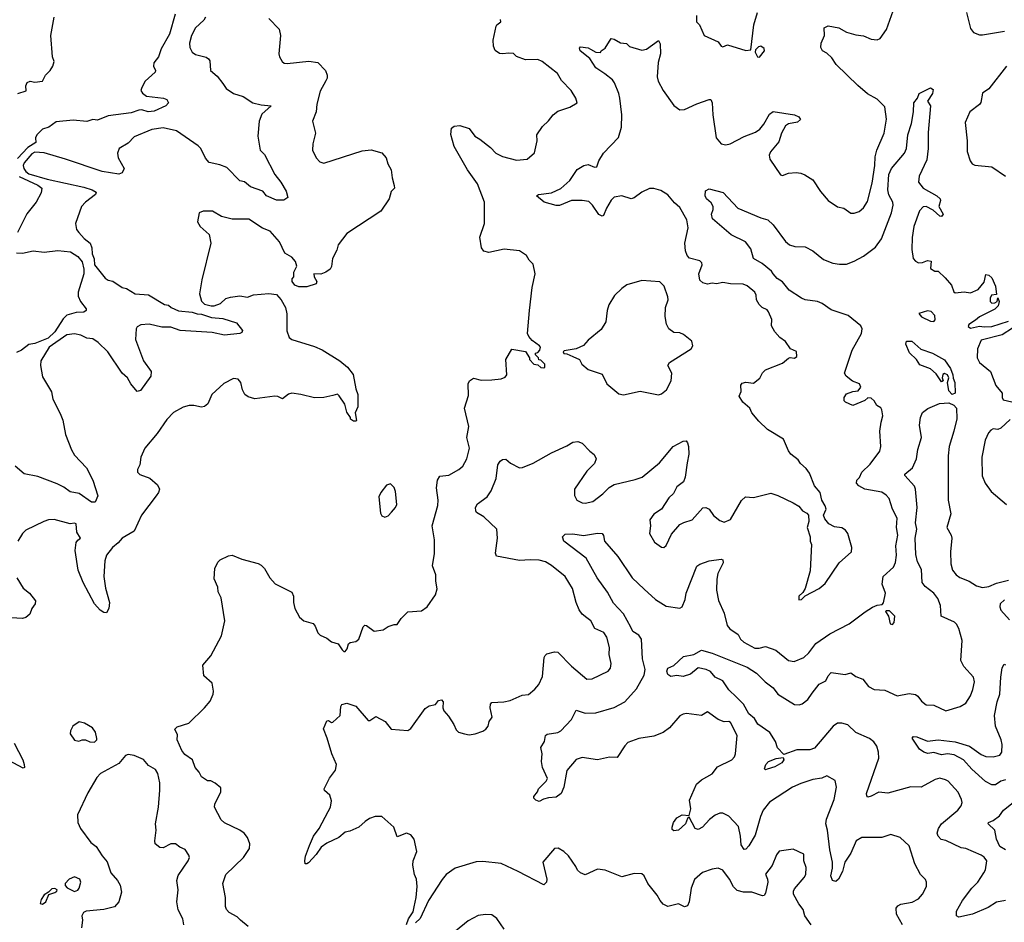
# Model space of a CAD drawing. Extents: x 1690054 to 1842981, y 782881 to 914114.
# Tile 558 of 656: x 1796596 to 1803037, y 847072 to 852978. Entities that reach past the tile are written whole.
import ezdxf

# ---------------------------------------------------------------- set-up
doc = ezdxf.new("R2010")
doc.units = 0

msp = doc.modelspace()

# ---------------------------------------------------------------- linework, layer by layer
at = {"layer": '0CON10XD'}
for points in [[(1801023.1, 853005), (1801022.2, 852965), (1801043.8, 852945), (1801073.3, 852875), (1801165, 852834.2), (1801183.6, 852805), (1801195, 852801.5), (1801225, 852814.2), (1801345, 852777.5), (1801378.3, 852781.7), (1801398, 852945), (1801422, 853025)], [(1801464, 852295), (1801500.9, 852359.1), (1801525, 852377.5), (1801665, 852356.2), (1801693, 852343), (1801702.5, 852325), (1801685, 852307.5), (1801625, 852296.2), (1801605.9, 852284.1), (1801580, 852235), (1801561.2, 852178.8), (1801507.3, 852112.7), (1801499.5, 852090.5), (1801502.5, 852065), (1801572.7, 851962.7), (1801585, 851958.8), (1801625.8, 851974.2), (1801675, 851978.6), (1801705, 851974.4), (1801732.4, 851962.4), (1801785, 851930), (1801834, 851854), (1801884, 851794), (1801945, 851754.3), (1801986.2, 851745), (1802033, 851713), (1802055, 851712), (1802086.6, 851723.4), (1802115, 851748), (1802142.7, 851787.3), (1802172.5, 851907.5), (1802190.7, 852025), (1802191.1, 852081.1), (1802202.5, 852125), (1802250.9, 852235), (1802266.3, 852326.3), (1802255, 852408), (1802205, 852458.9), (1802142.8, 852492.8), (1802078.5, 852548.5), (1801937.5, 852685), (1801908.7, 852728.7), (1801875, 852760), (1801846.7, 852775), (1801836.7, 852795), (1801838.8, 852825), (1801861.2, 852875), (1801857.5, 852925), (1801885, 852938.8), (1801955, 852925.8), (1802005, 852897.5), (1802065, 852878), (1802115, 852872.5), (1802165, 852851.4), (1802205, 852846), (1802225, 852855.8), (1802267.2, 852912.8), (1802308.9, 853035)], [(1802790, 853025), (1802815, 852920), (1802835, 852894.2), (1802875, 852878.6), (1802895, 852878.1), (1803037.7, 852902.3)], [(1797810.8, 852995), (1797800.8, 852975), (1797745.8, 852925), (1797720, 852875), (1797705.7, 852825), (1797709.2, 852795), (1797724, 852765), (1797745, 852749.2), (1797815, 852732), (1797831.2, 852721.2), (1797838.6, 852708.6), (1797844, 852645), (1797888, 852608), (1797925, 852561.2), (1797947.3, 852527.3), (1797993.3, 852495), (1798057.5, 852475), (1798120, 852435), (1798175, 852420), (1798240, 852415), (1798180.2, 852359.8), (1798163.1, 852315), (1798154.3, 852215), (1798168.8, 852125), (1798196, 852095), (1798264.5, 851964.5), (1798304.2, 851915), (1798338, 851855), (1798348.8, 851815), (1798323.6, 851796.4), (1798275, 851796.9), (1798210, 851825), (1798185.8, 851855.8), (1798104.5, 851884.5), (1798066.9, 851916.9), (1798035, 851922.9), (1797950.9, 852010.9), (1797905, 852028.9), (1797835, 852042.5), (1797811.7, 852071.7), (1797780, 852135), (1797762.9, 852152.9), (1797620.3, 852250.3), (1797535, 852270), (1797460.7, 852259.3), (1797345, 852212.5), (1797305, 852170), (1797246, 852135), (1797235.8, 852105), (1797239.2, 852075), (1797278, 852005), (1797266.2, 851975), (1797245, 851967.1), (1797135, 851985.2), (1796896.3, 852066.3), (1796755, 852107.6), (1796695, 852110.7), (1796675, 852099.8), (1796625, 852040.7), (1796617.3, 852025), (1796621.6, 852005), (1796635, 851983.8), (1796655, 851968.4), (1796775, 851934.5), (1797015, 851881.3), (1797068.8, 851865), (1797095, 851850), (1797091.2, 851835), (1797025, 851783.8), (1797000, 851755), (1796960, 851645), (1796968, 851605), (1796981.4, 851585), (1797016.6, 851546.6), (1797056.1, 851516.1), (1797067.1, 851485), (1797069.2, 851445), (1797083.2, 851413.2), (1797085, 851373.3), (1797155, 851286.7), (1797174.1, 851274.1), (1797205, 851266.7), (1797265, 851226), (1797295, 851219.6), (1797350.8, 851185), (1797438.2, 851178.2), (1797543.3, 851115), (1797570.1, 851110.1), (1797587.5, 851095), (1797635, 851072.8), (1797724.8, 851064.8), (1797757.4, 851052.6), (1797785, 851051.9), (1797849.5, 851029.5), (1797923.5, 851023.5), (1798013.3, 850995), (1798053.8, 850945), (1798049.2, 850930.8), (1798035, 850924.3), (1797935, 850914.4), (1797855, 850931.5), (1797646.1, 850943.9), (1797585.2, 850965.2), (1797526.2, 850966.2), (1797443.4, 850986.6), (1797388.7, 850981.3), (1797365, 850968), (1797357.5, 850955), (1797352.2, 850885), (1797404.5, 850745), (1797455.7, 850675), (1797454.2, 850645), (1797385, 850551.2), (1797365, 850544.3), (1797321.9, 850595), (1797300, 850635), (1797265, 850664.4), (1797172.1, 850805), (1797108.9, 850865), (1797075, 850889.1), (1797035, 850894.6), (1796995, 850913.6), (1796955, 850922.7), (1796902.9, 850915), (1796788.5, 850835), (1796734.5, 850745.5), (1796732.2, 850715), (1796745, 850640), (1796803.6, 850543.6), (1796811.9, 850495), (1796860.9, 850400.9), (1796876.8, 850356.8), (1796894.6, 850264.6), (1796934.2, 850164.2), (1796955, 850129.4), (1797032.5, 850045), (1797073.8, 849965), (1797107.1, 849862.9), (1797088.3, 849821.7), (1797065, 849821.4), (1796985, 849877.8), (1796925, 849888.5), (1796885, 849919.1), (1796841.6, 849941.6), (1796715, 849987.8), (1796625, 850005.8), (1796565.6, 850055.6)], [(1797613.3, 853015), (1797575, 852883.1), (1797521.7, 852788.3), (1797503.5, 852735), (1797472, 852695), (1797470.8, 852675), (1797483.3, 852645), (1797481.9, 852635), (1797417.3, 852575), (1797393.8, 852535), (1797389.1, 852515), (1797398.1, 852498.1), (1797425, 852477.5), (1797536.7, 852465), (1797558, 852455), (1797570, 852435), (1797551.2, 852415), (1797475, 852379.7), (1797435, 852376), (1797395, 852388.4), (1797375.5, 852385.5), (1797325, 852369), (1797175, 852348.6), (1797105, 852320.8), (1797075, 852324), (1797035, 852311.9), (1796945, 852321.5), (1796835, 852309.2), (1796786, 852275), (1796745, 852261.2), (1796708.5, 852225), (1796699.2, 852205), (1796701.4, 852175), (1796649, 852141), (1796580.3, 852069.7)], [(1796582.5, 852495), (1796638.3, 852511.7), (1796636.7, 852545), (1796645, 852566.7), (1796665, 852576.2), (1796695, 852570), (1796745, 852576.7), (1796763.8, 852615), (1796795, 852646.2), (1796812.9, 852675), (1796820, 852705), (1796811.1, 852735), (1796799.4, 852875), (1796821.2, 852995)], [(1798226.2, 852985), (1798294, 852915), (1798301.4, 852875), (1798290, 852755), (1798294.6, 852734.6), (1798313.7, 852703.7), (1798325, 852694.3), (1798345, 852691.1), (1798486.1, 852706.1), (1798547, 852697), (1798596.2, 852645), (1798606.2, 852615), (1798606.2, 852595), (1798597.5, 852577.5), (1798560.7, 852509.3), (1798539.2, 852425), (1798534, 852375), (1798510, 852315), (1798531.2, 852235), (1798512.5, 852165), (1798511.4, 852125), (1798535, 852073.3), (1798558, 852048), (1798585, 852040), (1798835, 852120), (1798895, 852126.2), (1798965, 852106.7), (1798993.6, 852073.6), (1799004.1, 852034.1), (1799026.2, 851995), (1799032.3, 851942.3), (1799046.2, 851893.8), (1799046.7, 851875), (1799026.4, 851853.6), (1799013.3, 851805), (1798958, 851725), (1798735, 851580), (1798680, 851505), (1798670.5, 851469.5), (1798642, 851415), (1798635.9, 851364.1), (1798626.7, 851345), (1798597.5, 851325), (1798565, 851313.3), (1798520, 851315), (1798522.5, 851295), (1798540, 851265), (1798535, 851250), (1798475, 851230), (1798420.7, 851230.7), (1798395, 851240), (1798377.5, 851265), (1798378.3, 851281.7), (1798390, 851295), (1798390, 851325), (1798407.5, 851365), (1798400, 851395), (1798376.2, 851425), (1798330, 851450), (1798295, 851523.8), (1798235, 851594), (1798185, 851612.9), (1798095, 851672.9), (1797985, 851671.9), (1797915, 851691.1), (1797857.5, 851725), (1797795, 851726.2), (1797770, 851715), (1797758.8, 851655), (1797775.8, 851625.8), (1797835, 851572.5), (1797845.8, 851515.8), (1797786.6, 851275), (1797770.8, 851185), (1797785, 851136), (1797805, 851117.5), (1797847.5, 851105), (1797867.5, 851105), (1797909.5, 851120.5), (1797945, 851153.8), (1797975, 851162.9), (1798035, 851170.6), (1798085, 851162.5), (1798125, 851178), (1798226.4, 851186.4), (1798275, 851180), (1798305.8, 851145.8), (1798334, 851095), (1798343.2, 851053.2), (1798343.1, 850943.1), (1798357.9, 850897.9), (1798375, 850885.8), (1798525, 850840), (1798575, 850818.8), (1798690, 850745), (1798740, 850705), (1798777, 850657), (1798793.6, 850563.6), (1798806.7, 850525), (1798806.7, 850445), (1798790, 850405), (1798800, 850355), (1798795, 850350), (1798778.3, 850351.7), (1798760, 850365), (1798760, 850375), (1798735, 850410), (1798721.7, 850461.7), (1798685, 850517.5), (1798675, 850527.5), (1798645, 850520), (1798585, 850506), (1798525, 850504.2), (1798435, 850526.2), (1798375, 850533.8), (1798355, 850526.7), (1798315, 850496.7), (1798285, 850513.3), (1798265, 850513.8), (1798133.9, 850496.1), (1798089.7, 850509.7), (1798068.8, 850525), (1798054.2, 850555), (1798041.2, 850605), (1798025, 850626.2), (1797995, 850630), (1797931.7, 850598.3), (1797852.5, 850525), (1797825.8, 850465), (1797805, 850446), (1797785, 850442.5), (1797735, 850452.9), (1797705, 850452.5), (1797665, 850442.5), (1797602.2, 850407.8), (1797558, 850362), (1797495, 850270.8), (1797413.3, 850175), (1797388.8, 850115), (1797381.2, 850065), (1797366.7, 850035), (1797367, 850017), (1797382.3, 850002.3), (1797447, 849977), (1797496.2, 849935), (1797510, 849905), (1797504, 849885), (1797487.5, 849862.5), (1797392.5, 849735), (1797345, 849631.2), (1797265, 849585.8), (1797239.2, 849555), (1797202.5, 849525), (1797162.7, 849475), (1797152.1, 849437.9), (1797146.9, 849335), (1797157.9, 849257.9), (1797182, 849165), (1797178, 849125), (1797163, 849097), (1797145, 849100), (1797122.5, 849115), (1797085.9, 849155.9), (1797011.4, 849295), (1796977.8, 849375), (1796958.5, 849505), (1796965, 849557.5), (1796975, 849573.3), (1796992.5, 849585), (1796969.2, 849625), (1796965, 849678.8), (1796955, 849684.2), (1796925, 849680), (1796821.7, 849708.3), (1796783.6, 849706.4), (1796752.5, 849695)], [(1799605.5, 852195.5), (1799675, 852142), (1799711.2, 852105), (1799753.1, 852083.1), (1799845, 852058.1), (1799915, 852065.7), (1799962.7, 852107.3), (1799981.5, 852185), (1799978.9, 852225), (1800015, 852280), (1800054.4, 852315.6), (1800085, 852356), (1800115, 852378.8), (1800195, 852406.7), (1800242.5, 852435), (1800233.3, 852465), (1800204, 852515), (1800139.5, 852579.5), (1800114, 852625), (1800014.4, 852704.4), (1799985, 852717.5), (1799905, 852716), (1799846.4, 852736.4), (1799825, 852756.2), (1799795, 852760), (1799753.6, 852753.6), (1799735, 852757.5), (1799705, 852777.5), (1799694.1, 852804.1), (1799694, 852845), (1799712, 852935), (1799716.2, 852945), (1799743.1, 852965), (1799740.2, 852980.2)], [(1799127, 847057), (1799140, 847095), (1799169.5, 847140.5), (1799176.8, 847173.2), (1799190, 847235), (1799195.5, 847305), (1799192.2, 847355), (1799179.4, 847385), (1799167.1, 847445), (1799170, 847475), (1799194.4, 847535), (1799175.5, 847615.5), (1799155, 847643.8), (1799125, 847654), (1799065, 847630), (1799044.1, 847694.1), (1798965, 847764.2), (1798920, 847765), (1798885, 847750), (1798855, 847732), (1798815, 847694), (1798755, 847668), (1798725, 847662), (1798684.4, 847625.6), (1798605, 847589.2), (1798567.4, 847562.6), (1798535.8, 847515), (1798485, 847461.2), (1798475, 847453.3), (1798463.8, 847453.8), (1798460, 847475), (1798466, 847505), (1798490.8, 847575), (1798518.1, 847635), (1798554.2, 847685), (1798614.3, 847795.7), (1798628.8, 847825), (1798636.4, 847866.4), (1798623.6, 847903.6), (1798590, 847935), (1798587.5, 847945), (1798623.3, 848015), (1798661.7, 848068.3), (1798667.5, 848105), (1798636.7, 848175), (1798607.3, 848277.3), (1798582.3, 848337.7), (1798605, 848390), (1798615, 848392.5), (1798635, 848380), (1798645, 848380.8), (1798692, 848425), (1798697, 848483), (1798703.9, 848496.1), (1798735.9, 848505.9), (1798795, 848486.2), (1798875, 848392.5), (1798887, 848393), (1798925, 848417.5), (1798985.6, 848385.6), (1799026.1, 848336.1), (1799135, 848326.2), (1799155, 848340), (1799248.8, 848471.2), (1799275, 848488.8), (1799315, 848497.5), (1799335, 848522.5), (1799355, 848527.5), (1799366.7, 848515), (1799363.3, 848475), (1799370, 848455), (1799400.5, 848420.5), (1799435.7, 848365.7), (1799450.6, 848330.6), (1799465.8, 848315.8), (1799506, 848304), (1799535, 848298.1), (1799575, 848304.3), (1799625, 848321.4), (1799646, 848335), (1799661.2, 848355), (1799667.5, 848385), (1799687.5, 848415), (1799672.5, 848475), (1799675, 848500), (1799685, 848510), (1799763.6, 848513.6), (1799805, 848522.9), (1799883, 848557), (1799925, 848562.5), (1799965, 848597.5), (1799992, 848628), (1800015, 848680), (1800027.1, 848805), (1800032.1, 848817.9), (1800045, 848828), (1800095, 848842), (1800115, 848839.4), (1800205, 848747.8), (1800305, 848663.1), (1800340, 848665), (1800446.2, 848715), (1800461.2, 848735), (1800466, 848765), (1800451.4, 848825), (1800455, 848870), (1800437, 848937), (1800417.4, 848967.4), (1800358.6, 848995), (1800332.5, 849045), (1800305, 849064.2), (1800275, 849088), (1800256.2, 849116.2), (1800235.3, 849165.3), (1800212.5, 849255), (1800164.6, 849334.6), (1800075, 849406.7), (1800035, 849430.5), (1799995, 849440.8), (1799935, 849444.1), (1799865, 849438.5), (1799715, 849466.7), (1799708, 849488), (1799721.9, 849585), (1799716, 849645), (1799631.2, 849725), (1799585, 849754.2), (1799580, 849765), (1799577.5, 849785), (1799589.7, 849810.3), (1799653.2, 849856.8), (1799680.8, 849895), (1799713.5, 849975), (1799723.4, 850065), (1799739.8, 850090.2), (1799755, 850100.8), (1799775, 850102), (1799806.8, 850076.8), (1799865, 850046), (1799885, 850047.5), (1799955, 850075.8), (1800075.5, 850144.5), (1800175, 850188.6), (1800215, 850213.8), (1800247.7, 850217.7), (1800275, 850206.2), (1800325, 850153.8), (1800353.9, 850133.9), (1800366, 850105), (1800356.2, 850075), (1800305, 850023.8), (1800226, 849905), (1800224, 849865), (1800241.2, 849835), (1800275, 849815.8), (1800295, 849814.3), (1800345, 849825.6), (1800410.8, 849875), (1800452.2, 849917.8), (1800485, 849937.1), (1800621.7, 849968.3), (1800668.8, 849985), (1800780.7, 850079.3), (1800871.2, 850185), (1800935, 850220), (1800955, 850222.5), (1800965, 850210), (1800971.2, 850185), (1800973.9, 850136.1), (1800961.7, 850078.3), (1800949.2, 849985), (1800938, 849955), (1800895, 849921.2), (1800871.7, 849878.3), (1800841.7, 849848.3), (1800793.8, 849775), (1800745, 849743.3), (1800718.8, 849705), (1800722, 849665), (1800715.7, 849615), (1800748.3, 849558.3), (1800795, 849526.7), (1800810, 849525), (1800825, 849537.5), (1800859.5, 849610.5), (1800915, 849673.8), (1800941.2, 849688.8), (1800994.1, 849705.9), (1801065, 849784), (1801085, 849786), (1801105, 849776), (1801135, 849733.3), (1801175, 849700), (1801205, 849690.8), (1801245, 849708), (1801318.3, 849831.7), (1801344.2, 849855.8), (1801395, 849852.5), (1801508.8, 849878.8), (1801555.6, 849865.6), (1801656, 849816), (1801692.5, 849795), (1801717.5, 849765), (1801745, 849750), (1801756, 849736), (1801758.8, 849695), (1801747.5, 849655), (1801767.5, 849595), (1801767.5, 849565), (1801776.2, 849545), (1801767.6, 849372.4), (1801733.9, 849256.1), (1801719.3, 849230.7), (1801692.5, 849205), (1801691.7, 849181.7), (1801710, 849185), (1801733, 849207), (1801825, 849256.2), (1801865, 849288), (1801955.5, 849424.5), (1802036.2, 849495), (1802038.8, 849525), (1802012.9, 849615), (1801998.3, 849638.3), (1801975, 849652.5), (1801925, 849658.8), (1801888.8, 849678.8), (1801861.7, 849711.7), (1801853.8, 849735), (1801872, 849775), (1801865, 849797.5), (1801844, 849835), (1801832, 849885), (1801795, 849927.5), (1801761.7, 850011.7), (1801740.8, 850040.8), (1801703.3, 850075), (1801687.7, 850097.7), (1801641.2, 850135), (1801625.8, 850155.8), (1801592.1, 850232.1), (1801487.4, 850297.4), (1801430.2, 850350.2), (1801385.7, 850405), (1801372, 850435), (1801325.8, 850475), (1801301.9, 850515), (1801314.7, 850545.3), (1801312.7, 850587.3), (1801321.1, 850598.9), (1801345, 850605.7), (1801395, 850600), (1801437.7, 850632.3), (1801455, 850667.5), (1801475, 850686.7), (1801585, 850730), (1801625, 850763.3), (1801635, 850767.5), (1801665, 850762.5), (1801680, 850775), (1801676.4, 850806.4), (1801637.5, 850825), (1801605, 850871.2), (1801567.5, 850897.5), (1801536, 850935), (1801514.2, 850975), (1801515.5, 851015.5), (1801495, 851066.7), (1801485, 851080), (1801453.3, 851095), (1801433.4, 851113.4), (1801415.8, 851145), (1801414.4, 851175), (1801404.3, 851195), (1801355, 851236.7), (1801328.5, 851248.5), (1801245, 851249.6), (1801195, 851258), (1801155, 851249.1), (1801125, 851254.2), (1801095, 851248), (1801065, 851256.2), (1801045, 851273.3), (1801039.2, 851315), (1801060, 851375), (1801058.1, 851388.1), (1801045, 851400), (1800977.9, 851417.9), (1800962.1, 851435), (1800950.3, 851465), (1800947.4, 851515), (1800968.4, 851615), (1800959.2, 851669.2), (1800915, 851750), (1800879.6, 851779.6), (1800835, 851831.5), (1800790.9, 851860.9), (1800745, 851874.4), (1800715, 851874.3), (1800665, 851848.6), (1800615, 851812.5), (1800595, 851806), (1800535, 851825.6), (1800485, 851815.7), (1800465, 851796.2), (1800434, 851745), (1800415, 851697.5), (1800405, 851692.5), (1800385, 851703.8), (1800342, 851765), (1800318.3, 851788.3), (1800275, 851795.8), (1800205, 851794), (1800127, 851763), (1800105, 851762.9), (1800027.5, 851785), (1799977.5, 851825), (1799990, 851835), (1800075, 851845.7), (1800135, 851873.1), (1800194.2, 851925), (1800243, 851997), (1800286.5, 852023.5), (1800315, 852030), (1800355, 852013.3), (1800370.9, 852015), (1800384.8, 852055.2), (1800414.7, 852105), (1800513.5, 852206.5), (1800532.2, 852275), (1800534.4, 852355), (1800521.1, 852465), (1800515.6, 852495), (1800487.1, 852565), (1800472.9, 852585), (1800424.2, 852624.2), (1800365, 852662.2), (1800324.4, 852725), (1800261.4, 852775), (1800258.6, 852791.4), (1800265, 852800), (1800315, 852792.9), (1800329.2, 852785), (1800365, 852766.2), (1800396.1, 852763.9), (1800400, 852775), (1800425, 852792.5), (1800465, 852855.7), (1800485, 852851.1), (1800525, 852826.9), (1800565, 852821.2), (1800585, 852803.3), (1800665, 852779.2), (1800696.7, 852785), (1800775, 852842.5), (1800785, 852820), (1800788.5, 852755), (1800772, 852698), (1800765.5, 852605), (1800773.1, 852575), (1800804.2, 852515), (1800875, 852416.2), (1800915, 852388), (1800945, 852391.2), (1801025, 852428), (1801105, 852456.7), (1801117.5, 852455), (1801126, 852435), (1801130, 852355), (1801151.4, 852205), (1801185, 852166), (1801215, 852158.6), (1801244.4, 852165.6), (1801335, 852214.4), (1801408.6, 852241.4), (1801438, 852262), (1801464, 852295)], [(1801435, 852732.5), (1801467.9, 852775), (1801465, 852790), (1801445, 852804.2), (1801429.5, 852800.5), (1801408.3, 852781.7), (1801407.5, 852765), (1801422.5, 852735), (1801435, 852732.5)], [(1803052, 852675), (1802935, 852526.2), (1802893.2, 852496.8), (1802884, 852436), (1802875, 852424), (1802812, 852375), (1802781.4, 852305), (1802794.4, 852185), (1802793.1, 852115), (1802814.1, 852054.1), (1802826.7, 852035), (1802845, 852026), (1802955, 852014.4), (1803043.9, 851953.9)], [(1802157.1, 847627.1), (1802105, 847627.5), (1802066.7, 847605), (1802033.3, 847525), (1801993.1, 847465), (1801978.1, 847405), (1801952.5, 847355), (1801935, 847339.2), (1801912.5, 847345), (1801902.9, 847375), (1801911.9, 847425), (1801911.8, 847465), (1801895.3, 847545), (1801879.3, 847675), (1801868.2, 847715), (1801874.3, 847745.7), (1801924.5, 847875.5), (1801939.2, 847955), (1801929.5, 847999.5), (1801875, 848030), (1801842.5, 848015), (1801785, 848005.8), (1801705, 847980), (1801651.2, 847955), (1801501.1, 847858.9), (1801459.5, 847805), (1801441.8, 847765), (1801407.6, 847642.4), (1801365, 847571.9), (1801345, 847550), (1801335, 847549.2), (1801315, 847578.8), (1801311.5, 847635), (1801297.6, 847697.6), (1801235, 847766), (1801195.7, 847785.7), (1801175, 847786.9), (1801145, 847773.1), (1801108.6, 847745), (1801062, 847695), (1801035, 847679.2), (1801014.5, 847684.5), (1800975, 847760), (1800965, 847750), (1800950.8, 847715), (1800905, 847673.8), (1800875, 847670), (1800865, 847680), (1800863.8, 847695), (1800873.8, 847725), (1800893.8, 847755), (1800930, 847775), (1800975, 847770), (1800985.5, 847815), (1800978, 847872), (1801022.5, 847975), (1801056.2, 848005), (1801125, 848042.5), (1801161.1, 848088.9), (1801255, 848134.2), (1801272.5, 848155), (1801278.6, 848175), (1801289.2, 848295), (1801245, 848378.8), (1801235, 848386), (1801205, 848383.3), (1801165, 848398.8), (1801095, 848448), (1801055, 848424), (1800957.4, 848437.4), (1800935, 848434.5), (1800915, 848423.1), (1800845.9, 848344.1), (1800806.1, 848313.9), (1800745, 848290.8), (1800645, 848274), (1800575, 848247.3), (1800555, 848227.5), (1800505, 848150.9), (1800455, 848151.6), (1800374.8, 848135.2), (1800275, 848150.7), (1800235, 848137.8), (1800175, 848064), (1800155.5, 847955), (1800136.9, 847915), (1800105, 847891.5), (1800055, 847885.7), (1800022, 847878), (1799995, 847863.3), (1799971.7, 847871.7), (1799960, 847885), (1799960, 847895), (1799983.6, 847926.4), (1799988.8, 847945), (1800040, 847995), (1800048, 848012), (1800014.7, 848084.7), (1800009.7, 848125), (1800013.3, 848175), (1800005.8, 848215), (1800029.2, 848255), (1800036.2, 848295), (1800047.1, 848302.9), (1800115, 848313.3), (1800136, 848325), (1800205, 848398.8), (1800235, 848458.8), (1800295, 848440), (1800365, 848442.9), (1800485, 848477.5), (1800555, 848513.6), (1800631.5, 848598.5), (1800680.5, 848689.5), (1800687.4, 848725), (1800670, 848795), (1800662.8, 848925), (1800645, 848949.6), (1800605.6, 848975), (1800593.7, 849003.7), (1800545, 849090), (1800479.6, 849159.6), (1800441.1, 849231.1), (1800372.9, 849325), (1800302, 849455), (1800155, 849566.2), (1800147.5, 849595), (1800165, 849611.4), (1800215, 849614.4), (1800283, 849603), (1800375, 849618.6), (1800405.8, 849615.8), (1800413.9, 849603.9), (1800422, 849565), (1800508.1, 849465), (1800602.5, 849325), (1800681.3, 849251.3), (1800754.6, 849184.6), (1800825, 849139.4), (1800915, 849126.7), (1800930, 849135), (1800948.6, 849185), (1800955.5, 849225), (1801025, 849402.5), (1801044.2, 849415.8), (1801105, 849438), (1801185, 849448), (1801195, 849442.5), (1801196.9, 849425), (1801163.5, 849355), (1801156.6, 849316.6), (1801154.5, 849245), (1801167.2, 849177.2), (1801204.6, 849095), (1801223.3, 849013.3), (1801241.6, 848991.6), (1801295.5, 848955.5), (1801312, 848925), (1801332, 848905), (1801405, 848866.4), (1801432.5, 848865), (1801475, 848875.7), (1801542, 848852), (1801625, 848785.6), (1801661.9, 848778.1), (1801725, 848803.8), (1801757.5, 848835), (1801804.5, 848895.5), (1801895, 848960), (1802021.2, 849025), (1802125.7, 849104.3), (1802175, 849133.8), (1802205, 849146.7), (1802238.3, 849151.7), (1802247, 849163), (1802258.8, 849225), (1802238, 849285), (1802244, 849335), (1802311.2, 849395), (1802326.1, 849426.1), (1802332.2, 849475), (1802326.5, 849535), (1802340.5, 849605), (1802330.5, 849655), (1802336.8, 849716.8), (1802305.8, 849775), (1802284.5, 849844.5), (1802265, 849867.5), (1802235.4, 849885.4), (1802125, 849906.9), (1802085, 849928), (1802070, 849945), (1802072.5, 849965), (1802088.7, 849981.3), (1802105, 850016.5), (1802159.4, 850070.6), (1802223.3, 850155), (1802230, 850185), (1802222.2, 850285), (1802231.4, 850345), (1802242.9, 850385), (1802235.9, 850425.9), (1802228, 850438), (1802203.6, 850453.6), (1802186.2, 850485), (1802165, 850501.2), (1802145, 850503.3), (1802123.9, 850486.1), (1802045, 850454), (1801997.5, 850475), (1801990, 850485), (1801989.2, 850505), (1802005, 850529.2), (1802045, 850545.8), (1802080, 850550), (1802097.5, 850572.5), (1802089.2, 850595), (1802043.5, 850613.5), (1802002, 850645), (1801990.8, 850665), (1802042.5, 850815), (1802103.3, 850925), (1802107.1, 850955), (1802097.5, 850975), (1802015, 851041.5), (1801905, 851080), (1801845, 851120.8), (1801815, 851133.5), (1801735, 851144), (1801709.2, 851155), (1801628.9, 851208.9), (1801585, 851262.2), (1801551.9, 851285), (1801525.4, 851315.4), (1801513, 851333), (1801453.7, 851383.7), (1801395.7, 851415.7), (1801378.2, 851478.2), (1801344.4, 851524.4), (1801250.7, 851570.7), (1801128, 851675), (1801121.1, 851705), (1801133, 851737), (1801132.9, 851755), (1801119.3, 851779.3), (1801088.8, 851805), (1801080, 851825), (1801081.7, 851858.3), (1801105, 851871.2), (1801197.3, 851847.3), (1801294.5, 851744.5), (1801445, 851680.8), (1801488.9, 851668.9), (1801524.2, 851635), (1801606.1, 851526.1), (1801630.8, 851505), (1801666.6, 851493.4), (1801735, 851492), (1801785, 851465.8), (1801855, 851409.5), (1801915, 851384.4), (1801957.9, 851377.9), (1802005, 851378.1), (1802055, 851397.1), (1802115, 851430.6), (1802195, 851490.6), (1802232.9, 851545), (1802298.2, 851715), (1802310, 851765), (1802306.7, 851785), (1802281.3, 851831.3), (1802274.2, 851865), (1802282.3, 851965), (1802298.1, 852005), (1802383.1, 852105), (1802395.9, 852134.1), (1802404.7, 852225.3), (1802430.2, 852299.8), (1802443.5, 852375), (1802445.7, 852435), (1802468.8, 852465), (1802480, 852495), (1802555, 852532.5), (1802571.7, 852521.7), (1802566.7, 852495), (1802533.8, 852445), (1802554.2, 852414.2), (1802538.8, 852238.8), (1802539.4, 852135), (1802529.3, 852060.7), (1802479.2, 851955), (1802475.8, 851915), (1802505, 851876), (1802596, 851825), (1802616.2, 851805), (1802620, 851795), (1802607.5, 851755), (1802637.5, 851705), (1802625, 851690), (1802615, 851692.5), (1802571.2, 851731.2), (1802525, 851755.6), (1802505, 851753.1), (1802483, 851727), (1802445.8, 851625), (1802433.4, 851553.4), (1802431, 851475), (1802441.5, 851415), (1802455, 851396.9), (1802475, 851386.7), (1802501.2, 851388.8), (1802535, 851402.5), (1802558.3, 851398.3), (1802555, 851350), (1802583, 851333), (1802605, 851332.5), (1802649.7, 851289.7), (1802690.7, 851240.7), (1802706.4, 851196.4), (1802715, 851190), (1802775, 851196.2), (1802815, 851191.2), (1802865, 851212.5), (1802905, 851260), (1802915, 851310), (1802935, 851306.7), (1802955, 851288.8), (1802980, 851235), (1802985, 851180), (1802952.5, 851175), (1802943.3, 851155), (1802943.8, 851135), (1802955, 851124), (1802975, 851126), (1802990, 851135), (1802995, 851157.5), (1803002.5, 851135), (1802997.3, 851105), (1802975, 851083.3), (1802875, 851034.5), (1802849.1, 851010.9), (1802805, 850984), (1802799.7, 850969.7), (1802815, 850959.4), (1802875, 850972.4), (1802905, 850967.6), (1802955, 850971.3), (1803065, 851005.3)], [(1798090.8, 847045), (1798040, 847085), (1798018.3, 847108.3), (1797966.2, 847135), (1797948, 847155), (1797942.5, 847175), (1797942.9, 847235), (1797924.1, 847325.9), (1797944.2, 847385), (1798058.6, 847495), (1798099.2, 847555), (1798100.8, 847585), (1798085.7, 847625.7), (1798063.8, 847655), (1798036.7, 847675), (1797935, 847723.1), (1797912.6, 847742.6), (1797870.8, 847825), (1797872.5, 847845), (1797912, 847925), (1797910.7, 847950.7), (1797875, 847982.5), (1797846.4, 847996.4), (1797825, 847996.7), (1797785, 848023.3), (1797768.8, 848055), (1797743.8, 848085), (1797726.2, 848135), (1797675, 848170), (1797656.2, 848195), (1797626.2, 848265), (1797628.3, 848298.3), (1797610, 848335), (1797625, 848350), (1797701.2, 848375), (1797805, 848475.7), (1797840.6, 848519.4), (1797860.8, 848565), (1797862.9, 848585), (1797855.5, 848635.5), (1797800, 848685), (1797793.8, 848755), (1797846.7, 848815), (1797915, 848946.7), (1797937.8, 849045), (1797913.8, 849195), (1797894.2, 849234.2), (1797890.8, 849265), (1797868.3, 849318.3), (1797872.7, 849387.3), (1797891.7, 849428.3), (1797906.4, 849443.6), (1797960.5, 849469.5), (1797985, 849473.3), (1798047.7, 849447.7), (1798155, 849420), (1798175, 849408), (1798196.6, 849386.6), (1798231.2, 849325), (1798266.1, 849286.1), (1798375, 849232.5), (1798386.2, 849205), (1798386.2, 849165), (1798396, 849125), (1798425, 849068.8), (1798455, 849044), (1798515, 849026.7), (1798529.2, 849009.2), (1798546.7, 848965), (1798561.2, 848951.2), (1798605, 848930), (1798636.2, 848906.2), (1798680, 848895), (1798705, 848854.3), (1798715, 848843.5), (1798725, 848843.1), (1798737.8, 848862.2), (1798745.8, 848895), (1798757.3, 848902.7), (1798795, 848909.2), (1798814.6, 848925), (1798842, 849005), (1798852.5, 849015), (1798865, 849013.3), (1798915, 848977.5), (1798973.9, 848986.1), (1799005, 849007.5), (1799045, 849020), (1799065, 849020), (1799090.7, 849059.3), (1799135, 849102.5), (1799225, 849110), (1799262, 849135), (1799316.5, 849213.5), (1799325.7, 849254.3), (1799317.1, 849305), (1799318.9, 849345), (1799296, 849405), (1799309.2, 849485), (1799310, 849575), (1799293.8, 849665), (1799330, 849800), (1799332.9, 849835), (1799322, 849915), (1799328.8, 849965), (1799345, 849990), (1799403.2, 849996.8), (1799468.8, 850035), (1799495, 850056), (1799521.1, 850105), (1799537.8, 850175), (1799520, 850245), (1799532.9, 850315), (1799505.8, 850435), (1799532.1, 850517.9), (1799530, 850595), (1799537.5, 850615), (1799565, 850632), (1799615, 850620), (1799685, 850622.2), (1799745, 850628.4), (1799771, 850639), (1799782.2, 850655), (1799775.4, 850755), (1799815, 850822), (1799905, 850806.2), (1799930, 850765), (1799930, 850755), (1799960, 850725), (1799985, 850720), (1800005, 850702.5), (1800025, 850700), (1800030, 850705), (1800030, 850725), (1800005, 850750), (1799991.7, 850751.7), (1799990, 850765), (1799970, 850785), (1799970, 850795), (1799985, 850800), (1799997.5, 850815), (1800002.5, 850835), (1799996.7, 850845), (1799948.3, 850878.3), (1799925.8, 850905), (1799918.6, 850925), (1799930, 851075), (1799947.5, 851225), (1799968.6, 851315), (1799955, 851377.5), (1799927.5, 851405), (1799910, 851435), (1799865, 851466), (1799765.8, 851475.8), (1799665, 851454.3), (1799633, 851463), (1799617.5, 851485), (1799605.6, 851555), (1799636, 851645), (1799635.5, 851785), (1799590.8, 851905), (1799524.4, 851995), (1799437.3, 852147.3), (1799416.1, 852226.1), (1799420.8, 852269.2), (1799438.3, 852281.7), (1799475, 852286.2), (1799535, 852266.2), (1799574, 852215), (1799605.5, 852195.5)], [(1796591.1, 851951.1), (1796714.2, 851895), (1796740, 851875), (1796735.8, 851845), (1796703.8, 851785), (1796641.3, 851708.7), (1796580.8, 851585)], [(1796575, 851451.9), (1796615, 851450), (1796684.7, 851465.3), (1796755, 851456.9), (1796845, 851467.3), (1796928.3, 851458.3), (1796975, 851428.9), (1797005, 851392.9), (1797016.2, 851345), (1797015, 851314.2), (1796977.7, 851195), (1796978.5, 851168.5), (1796994.3, 851134.3), (1797030, 851085), (1797030, 851075), (1797015, 851063.3), (1796965, 851062.5), (1796904.6, 851045.4), (1796880.1, 851019.9), (1796825, 850935.4), (1796782.3, 850895), (1796695, 850859.3), (1796655, 850852.1), (1796607.1, 850815), (1796575, 850800.7)], [(1800775, 850523.3), (1800795, 850530), (1800826, 850555), (1800857.5, 850615), (1800861.9, 850665), (1800836.7, 850715), (1800846.7, 850735), (1800987.5, 850825), (1801000, 850845), (1800993.3, 850875), (1800937.6, 850917.6), (1800915, 850928.6), (1800875, 850932), (1800841.2, 850955), (1800826.2, 850985), (1800819.2, 851035), (1800820, 851095), (1800836.9, 851145), (1800835.6, 851165), (1800812, 851235), (1800782.7, 851262.7), (1800665, 851272), (1800567, 851243), (1800535, 851220), (1800486.6, 851173.4), (1800448.8, 851111.2), (1800438, 851075), (1800429.7, 851000.3), (1800399.7, 850950.3), (1800315, 850881.2), (1800284.2, 850845.8), (1800235, 850823.8), (1800158.3, 850811.7), (1800150, 850805), (1800155, 850793.3), (1800175, 850792.5), (1800213.8, 850773.8), (1800257.5, 850755), (1800273.3, 850725), (1800315, 850688.8), (1800405, 850657.5), (1800437.5, 850595), (1800515, 850530), (1800545, 850523.8), (1800655, 850548.1), (1800775, 850523.3)], [(1802575, 851003.1), (1802584.2, 851015), (1802581.9, 851041.9), (1802558.3, 851068.3), (1802535, 851072.5), (1802477.5, 851055), (1802495, 851034.4), (1802554, 851005), (1802575, 851003.1)], [(1803090, 850960), (1803022.5, 850915), (1802885, 850880), (1802862.1, 850825), (1802859.5, 850765), (1802875, 850735.7), (1802946.7, 850675), (1802980.5, 850585), (1803022.3, 850535), (1803023.1, 850505), (1803030, 850490), (1803151.6, 850461.6)], [(1802695, 850526), (1802675, 850550), (1802666, 850605), (1802674.2, 850635), (1802664.4, 850654.4), (1802645, 850662), (1802634.1, 850655.9), (1802631.2, 850635), (1802637.5, 850615), (1802625, 850607.5), (1802591.2, 850661.2), (1802555, 850694.2), (1802485, 850718.8), (1802462, 850755), (1802417.3, 850797.3), (1802392.9, 850855), (1802396.2, 850873.8), (1802432.5, 850875), (1802491.7, 850821.7), (1802567.5, 850795), (1802645, 850752.5), (1802685.4, 850695), (1802701.1, 850655), (1802702.4, 850632.4), (1802713.3, 850605), (1802715, 850533.8), (1802695, 850526)], [(1803045, 847213.5), (1802985, 847203.9), (1802931.5, 847168.5), (1802828, 847125), (1802740, 847105), (1802723.8, 847115), (1802724, 847145), (1802763.1, 847215), (1802825, 847295.5), (1802864.4, 847335), (1802903.3, 847395), (1802913.3, 847415), (1802922.9, 847475), (1802905, 847498.6), (1802885, 847511.9), (1802785, 847554), (1802755, 847560), (1802655, 847607.1), (1802624.3, 847614.3), (1802603.8, 847635), (1802598, 847655), (1802607.1, 847685), (1802626.9, 847715), (1802732.9, 847805), (1802755.4, 847834.6), (1802760.5, 847855), (1802757.5, 847875), (1802735, 847923.8), (1802668.8, 847995), (1802652.5, 848005), (1802615, 848014), (1802585, 848006), (1802493.9, 847956.1), (1802425, 847958), (1802275.7, 847915.7), (1802215, 847922.5), (1802165, 847896.2), (1802145, 847891.2), (1802138.3, 847898.3), (1802136.2, 847915), (1802215.5, 848145), (1802214.5, 848185.5), (1802202.7, 848225), (1802182.9, 848252.9), (1802155, 848274.4), (1802065, 848313.5), (1802013, 848363), (1801975, 848374.5), (1801945, 848373.8), (1801916.5, 848355), (1801795, 848212.2), (1801765, 848201.1), (1801680, 848200), (1801595, 848170), (1801552.5, 848212.5), (1801539.6, 848255), (1801503.5, 848313.5), (1801425, 848367.3), (1801402.3, 848405), (1801365.8, 848435), (1801330, 848500), (1801285, 848544.4), (1801235, 848592.2), (1801195, 848652.5), (1801146, 848675), (1801115, 848712.9), (1801086.1, 848726.1), (1801035, 848736), (1800985, 848695.6), (1800935, 848681.2), (1800895, 848687.5), (1800855, 848680.5), (1800835, 848694.3), (1800829.4, 848715), (1800835.7, 848734.3), (1800875, 848752.9), (1800938.3, 848811.7), (1801005.8, 848824.2), (1801055, 848852), (1801125, 848833.1), (1801355, 848741.9), (1801415, 848701.9), (1801472.5, 848645), (1801525, 848605.6), (1801554.6, 848564.6), (1801665, 848497.8), (1801695, 848494.4), (1801715, 848501.9), (1801750.9, 848529.1), (1801779.9, 848570.1), (1801825, 848630.6), (1801869.2, 848650.8), (1801884.2, 848685), (1801905, 848707.1), (1801995, 848693.3), (1802033.6, 848703.6), (1802065, 848679.2), (1802111.7, 848661.7), (1802148, 848615), (1802185, 848595.7), (1802255, 848590), (1802335, 848554.4), (1802415, 848568), (1802455, 848562), (1802472.2, 848552.2), (1802495, 848519.2), (1802525, 848495.5), (1802575, 848492.6), (1802655, 848454.7), (1802747.2, 848482.8), (1802784.4, 848505.6), (1802815, 848554), (1802831.5, 848595), (1802841.5, 848645), (1802834.3, 848675), (1802772.9, 848745), (1802753.1, 848785), (1802761.5, 848915), (1802739.2, 848995), (1802725, 849022.2), (1802710.5, 849035), (1802624.4, 849075), (1802619.8, 849145), (1802601.3, 849191.3), (1802575, 849225.4), (1802518.5, 849268.5), (1802500, 849295), (1802495, 849380), (1802469.5, 849429.5), (1802458, 849478), (1802454, 849585), (1802464.3, 849645), (1802455.7, 849685), (1802467.4, 849785), (1802456.1, 849906.1), (1802450, 849925), (1802386, 849995), (1802386, 850005), (1802435.2, 850044.8), (1802463.2, 850105), (1802471.6, 850165), (1802494.7, 850245), (1802481.8, 850325), (1802489.4, 850375), (1802502.6, 850407.4), (1802537.2, 850432.8), (1802613, 850467), (1802675, 850471.9), (1802706.4, 850456.4), (1802724.2, 850435), (1802725.8, 850365.8), (1802707.5, 850285), (1802675.4, 850184.6), (1802669.1, 850125), (1802669.6, 849835), (1802688, 849745), (1802661.4, 849655), (1802690, 849605), (1802694.3, 849585), (1802685.3, 849495), (1802687.3, 849417.3), (1802697.7, 849375), (1802721.8, 849345), (1802745, 849327.8), (1802806, 849305), (1802854, 849274), (1802895, 849262.9), (1802935, 849269.2), (1802985, 849290), (1803065, 849309.6)], [(1803075, 850362.2), (1803015, 850304.2), (1802995, 850297.5), (1802965, 850300), (1802947.9, 850292.1), (1802932.5, 850275), (1802912.6, 850227.4), (1802888.9, 850115), (1802892.2, 849992.2), (1802910.8, 849945), (1802951.1, 849891.1), (1803051.2, 849805)], [(1798985, 849722.9), (1799005, 849732), (1799028.8, 849755), (1799054, 849785), (1799062, 849805), (1799055, 849890), (1799046.1, 849916.1), (1799021.7, 849941.7), (1798995, 849932.5), (1798957.5, 849885), (1798945.6, 849855), (1798955, 849750), (1798965, 849730.8), (1798985, 849722.9)], [(1796752.5, 849695), (1796635, 849637.5), (1796614.1, 849615.9), (1796584.2, 849565.8)], [(1796576.9, 849325), (1796618.5, 849258.5), (1796658.8, 849225), (1796700, 849175), (1796696.2, 849155), (1796675.7, 849125), (1796662, 849088), (1796635, 849065.6), (1796615, 849060.6), (1796465, 849068.9)], [(1803037.4, 849182.6), (1803010, 849155), (1803007.5, 849135), (1803014.2, 849115), (1803070.7, 849050.7)], [(1802305, 849020), (1802317, 849033), (1802320, 849075), (1802285, 849110), (1802265, 849110), (1802260, 849105), (1802280, 849075), (1802290, 849025), (1802305, 849020)], [(1803045, 848003.1), (1803015, 847994.5), (1802979.7, 847970.3), (1802955, 847970.2), (1802913.7, 847993.7), (1802823.4, 848073.4), (1802770.6, 848135), (1802708.4, 848168.4), (1802664.7, 848174.7), (1802625, 848167.4), (1802575, 848182.4), (1802536.6, 848176.6), (1802511.2, 848185), (1802481.2, 848205), (1802433.3, 848276.7), (1802443.3, 848286.7), (1802463.8, 848286.2), (1802535, 848256.7), (1802605, 848266), (1802715, 848252.5), (1802810, 848225), (1802885, 848170), (1802915, 848156.9), (1802965, 848153.8), (1803007.5, 848165), (1803021.2, 848185), (1803022.7, 848235), (1803016.7, 848265), (1802978.7, 848355), (1802973.1, 848425), (1802990, 848515), (1803008.6, 848565), (1803013.6, 848675), (1803022.9, 848737.1), (1803035, 848760), (1803045, 848756.7)], [(1797085, 848250), (1797100, 848265), (1797100, 848275), (1797092.5, 848315), (1797072.5, 848345), (1797020, 848375), (1796985, 848382.5), (1796942.5, 848355), (1796927.5, 848325), (1796926.7, 848305), (1796955, 848262.5), (1796983, 848257), (1797005, 848266.7), (1797025, 848266.7), (1797055, 848252.5), (1797085, 848250)], [(1796558.6, 848245), (1796616.9, 848135), (1796625.9, 848104.1), (1796626, 848084), (1796618.8, 848081.2), (1796525, 848130)], [(1797670, 847055), (1797661.9, 847095), (1797632.6, 847152.6), (1797623.1, 847205), (1797633.1, 847285), (1797624.5, 847345.5), (1797632.6, 847377.4), (1797698.5, 847475), (1797705.5, 847495), (1797701.5, 847511.5), (1797677.9, 847547.9), (1797643.4, 847563.4), (1797615, 847585.7), (1797584.5, 847585.5), (1797535, 847558), (1797512.3, 847562.3), (1797482.5, 847585), (1797478.8, 847605), (1797488, 847675), (1797484.2, 847715), (1797504.4, 847825), (1797513.4, 847936.6), (1797512.2, 847985), (1797499.4, 848045), (1797485, 848072), (1797437.5, 848097.5), (1797405, 848136), (1797345, 848163.3), (1797305, 848170.8), (1797287.3, 848162.7), (1797245, 848110), (1797125, 848046), (1797100.7, 848019.3), (1797042.1, 847917.9), (1796972.9, 847775), (1796976, 847725), (1796993.8, 847685), (1797060, 847595), (1797095, 847567.5), (1797135, 847506.7), (1797166.8, 847466.8), (1797191.2, 847395), (1797235.6, 847345.6), (1797253.8, 847315), (1797261.7, 847268.3), (1797243.9, 847206.1), (1797215, 847173.3), (1797145, 847156), (1797030, 847145), (1797012.5, 847135), (1797002.5, 847115), (1797007.5, 847085), (1796998.8, 847035)], [(1801475, 848070), (1801467.5, 848075), (1801476.2, 848105), (1801493.8, 848125), (1801543.9, 848143.9), (1801590, 848150), (1801593.8, 848135), (1801581.2, 848115), (1801535, 848088), (1801485, 848073.8), (1801475, 848070)], [(1803045, 847546.5), (1803008.2, 847568.2), (1802986.6, 847615), (1802973.8, 847673.8), (1802932, 847715), (1802934.4, 847725.6), (1802965, 847736.9), (1803005, 847767.5), (1803032.5, 847805), (1803094.4, 847855)], [(1802371.1, 847055), (1802331.1, 847125), (1802330, 847165), (1802340.3, 847179.7), (1802359.7, 847190.3), (1802435, 847202.5), (1802474.5, 847225.5), (1802502, 847255), (1802528.8, 847305), (1802528, 847335), (1802521.2, 847351.2), (1802488, 847385), (1802451.9, 847455), (1802415, 847571.2), (1802355, 847626.7), (1802295, 847646.2), (1802235, 847627.5), (1802157.1, 847627.1)], [(1801773.8, 847055), (1801730.8, 847115), (1801720.8, 847155), (1801692.1, 847192.1), (1801658.6, 847255), (1801658, 847275), (1801665, 847290), (1801728, 847365), (1801737.5, 847385), (1801740.5, 847430.5), (1801726, 847475), (1801725, 847516.7), (1801655, 847550), (1801565, 847537.5), (1801546.4, 847513.6), (1801517.6, 847442.4), (1801475, 847387.5), (1801488.5, 847355), (1801490, 847335), (1801475, 847262.5), (1801465, 847246.7), (1801455, 847244), (1801385, 847270), (1801331.7, 847268.3), (1801289.7, 847279.7), (1801264.6, 847304.6), (1801238.6, 847355), (1801195, 847413.3), (1801165, 847426.2), (1801125, 847420), (1801061.7, 847398.3), (1801009.2, 847350.8), (1800988.8, 847295), (1800974.6, 847205.4), (1800965, 847180), (1800945, 847173.3), (1800905, 847192), (1800835, 847176), (1800805, 847191.2), (1800784.4, 847214.4), (1800765, 847250), (1800704.6, 847324.6), (1800680, 847375), (1800665, 847388.8), (1800615, 847392), (1800535, 847369.4), (1800425, 847412.5), (1800375, 847420), (1800295, 847383.3), (1800263.3, 847395), (1800245, 847413.3), (1800233.3, 847436.7), (1800186.4, 847506.4), (1800156.2, 847535), (1800117.3, 847557.3), (1800094.3, 847555.7), (1800018.8, 847465), (1800044.2, 847355), (1800042, 847335), (1800025, 847316.2), (1799856, 847405), (1799745, 847455.6), (1799625, 847470), (1799582.1, 847467.9), (1799445, 847425.8), (1799385.8, 847385), (1799358.3, 847351.7), (1799270.6, 847215), (1799215, 847096.2), (1799185, 847068)], [(1796955, 847272.5), (1796975, 847282), (1796984.2, 847295), (1796996.2, 847335), (1796990, 847355), (1796955, 847369.2), (1796920, 847355), (1796892.5, 847325), (1796893, 847313), (1796907, 847297), (1796955, 847272.5)], [(1796745, 847190), (1796766.7, 847205), (1796787, 847253), (1796825, 847266.7), (1796837.5, 847275), (1796840, 847285), (1796825, 847293.3), (1796805, 847290), (1796785, 847270), (1796755, 847252.5), (1796735, 847220), (1796730, 847195), (1796745, 847190)], [(1799765.9, 847025.9), (1799715.9, 847095.9), (1799685, 847120), (1799643.8, 847123.8), (1799595, 847116.2), (1799529.5, 847080.5), (1799447, 847013)]]:
    msp.add_lwpolyline(points, dxfattribs=at)

doc.saveas('drawing.dxf')
